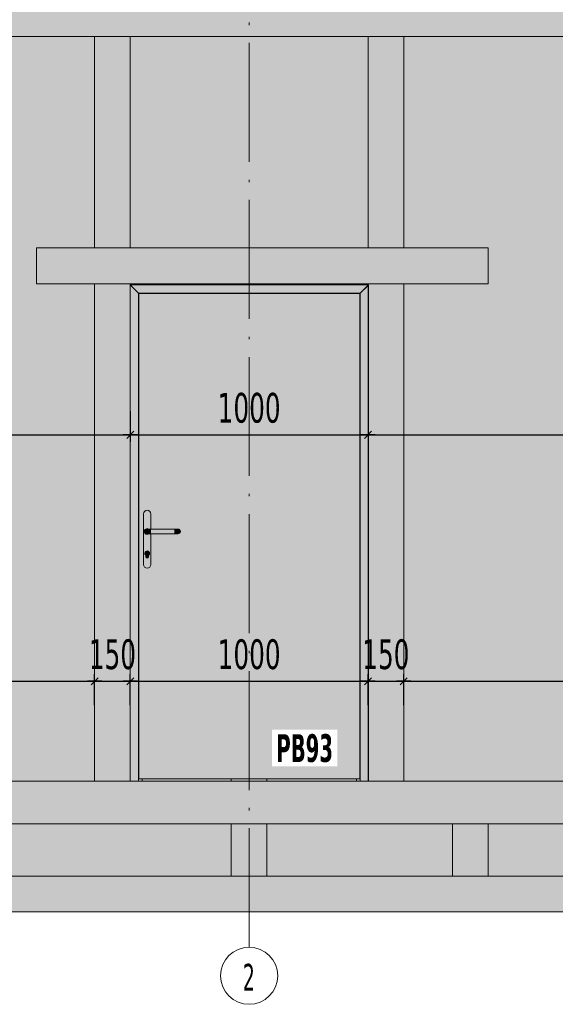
# Model space of a CAD drawing. Header units: millimetres. Extents: x 1567 to 2756, y -116 to 725.
# Tile 299 of 418: x 2344 to 2389, y 211 to 294. Entities that reach past the tile are written whole.
import ezdxf

# ---------------------------------------------------------------- set-up
doc = ezdxf.new("R2010")
doc.units = ezdxf.units.MM
doc.linetypes.add('CADWORK_5', pattern=[13.2, 10, -1.5, 0.2, -1.5])
doc.layers.add('Ech.1_50', color=7, linetype='Continuous')
doc.layers.add('Ech.1_75', color=7, linetype='Continuous')
doc.styles.add('tahoma-', font='txt', dxfattribs={"height": 1})
doc.styles.add('tahoma-b', font='txt', dxfattribs={"height": 1})
doc.styles.add('tahoma-z-r', font='txt', dxfattribs={"width": 0.704918})
doc.dimstyles.new('ISO-25', dxfattribs={"dimtxt": 2.5, "dimasz": 2.5, "dimexe": 1.25, "dimexo": 0.625, "dimtad": 1, "dimtxsty": 'Standard', "dimcen": 2.5, "dimadec": 0, "dimazin": 0, "dimtfac": 1, "dimtmove": 0, "dimatfit": 3, "dimfxl": 1, "dimarcsym": 0})

# ---------------------------------------------------------------- blocks, each defined once
blk = doc.blocks.new('cw-dimension-symbol2')
at = {"color": 0, "linetype": 'Continuous', "lineweight": -2}
for p, q in [((-1, 0), (1, 0)), ((-0.5, -0.5), (0.5, 0.5))]:
    blk.add_line(p, q, dxfattribs=at)
blk = doc.blocks.new('*D277')
at = {"layer": 'Defpoints', "color": 0}
for p in [(2353.008, 261.015), (2353.008, 259.015), (2294.508, 257.015)]:
    blk.add_point(p, dxfattribs=at)
at = {"layer": 'Ech.1_50', "color": 0, "linetype": 'Continuous', "lineweight": -2}
for p, q in [((2353.008, 261.015), (2353.008, 258.415)), ((2294.508, 257.015), (2294.508, 259.615)), ((2295.108, 259.015), (2352.408, 259.015))]:
    blk.add_line(p, q, dxfattribs=at)
at = {"layer": 'Ech.1_50', "color": 0, "lineweight": -2, "xscale": 0.6000000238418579, "yscale": 0.6000000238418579, "zscale": 0.6000000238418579, "rotation": 180}
blk.add_blockref('cw-dimension-symbol2', (2294.508, 259.015), dxfattribs=at)
at = {"layer": 'Ech.1_50', "color": 0, "lineweight": -2, "xscale": 0.6000000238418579, "yscale": 0.6000000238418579, "zscale": 0.6000000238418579}
blk.add_blockref('cw-dimension-symbol2', (2353.008, 259.015), dxfattribs=at)
at = {"layer": 'Ech.1_50', "color": 7, "linetype": 'Continuous', "lineweight": 5, "insert": (2323.758, 261.265), "char_height": 2.5, "attachment_point": 5, "style": 'tahoma-z-r'}
blk.add_mtext('2925', dxfattribs=at)
blk = doc.blocks.new('*D278')
at = {"layer": 'Defpoints', "color": 0}
for p in [(2353.008, 261.015), (2373.008, 261.015), (2373.008, 259.015)]:
    blk.add_point(p, dxfattribs=at)
at = {"layer": 'Ech.1_50', "color": 0, "linetype": 'Continuous', "lineweight": -2}
for p, q in [((2353.008, 261.015), (2353.008, 258.415)), ((2373.008, 261.015), (2373.008, 258.415)), ((2353.608, 259.015), (2372.408, 259.015))]:
    blk.add_line(p, q, dxfattribs=at)
at = {"layer": 'Ech.1_50', "color": 0, "lineweight": -2, "xscale": 0.6000000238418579, "yscale": 0.6000000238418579, "zscale": 0.6000000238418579, "rotation": 180}
blk.add_blockref('cw-dimension-symbol2', (2353.008, 259.015), dxfattribs=at)
at = {"layer": 'Ech.1_50', "color": 0, "lineweight": -2, "xscale": 0.6000000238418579, "yscale": 0.6000000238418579, "zscale": 0.6000000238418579}
blk.add_blockref('cw-dimension-symbol2', (2373.008, 259.015), dxfattribs=at)
at = {"layer": 'Ech.1_50', "color": 7, "linetype": 'Continuous', "lineweight": 5, "insert": (2363.008, 261.265), "char_height": 2.5, "attachment_point": 5, "style": 'tahoma-z-r'}
blk.add_mtext('1000', dxfattribs=at)
blk = doc.blocks.new('*D279')
at = {"layer": 'Defpoints', "color": 0}
for p in [(2373.008, 261.015), (2433.064, 259.015), (2433.064, 257.015)]:
    blk.add_point(p, dxfattribs=at)
at = {"layer": 'Ech.1_50', "color": 0, "linetype": 'Continuous', "lineweight": -2}
for p, q in [((2373.008, 261.015), (2373.008, 258.415)), ((2373.608, 259.015), (2432.464, 259.015)), ((2433.064, 257.015), (2433.064, 259.615))]:
    blk.add_line(p, q, dxfattribs=at)
at = {"layer": 'Ech.1_50', "color": 0, "lineweight": -2, "xscale": 0.6000000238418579, "yscale": 0.6000000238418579, "zscale": 0.6000000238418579, "rotation": 180}
blk.add_blockref('cw-dimension-symbol2', (2373.008, 259.015), dxfattribs=at)
at = {"layer": 'Ech.1_50', "color": 0, "lineweight": -2, "xscale": 0.6000000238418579, "yscale": 0.6000000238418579, "zscale": 0.6000000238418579}
blk.add_blockref('cw-dimension-symbol2', (2433.064, 259.015), dxfattribs=at)
at = {"layer": 'Ech.1_50', "color": 7, "linetype": 'Continuous', "lineweight": 5, "insert": (2403.036, 261.265), "char_height": 2.5, "attachment_point": 5, "style": 'tahoma-z-r'}
blk.add_mtext('3000', dxfattribs=at)
blk = doc.blocks.new('*D289')
at = {"layer": 'Defpoints', "color": 0}
for p in [(2431.508, 238.303), (2376.008, 236.303), (2431.508, 236.303)]:
    blk.add_point(p, dxfattribs=at)
at = {"layer": 'Ech.1_50', "color": 0, "linetype": 'Continuous', "lineweight": -2}
for p, q in [((2376.008, 236.303), (2376.008, 238.903)), ((2431.508, 236.303), (2431.508, 238.903)), ((2376.608, 238.303), (2430.908, 238.303))]:
    blk.add_line(p, q, dxfattribs=at)
at = {"layer": 'Ech.1_50', "color": 0, "lineweight": -2, "xscale": 0.6000000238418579, "yscale": 0.6000000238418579, "zscale": 0.6000000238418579, "rotation": 180}
blk.add_blockref('cw-dimension-symbol2', (2376.008, 238.303), dxfattribs=at)
at = {"layer": 'Ech.1_50', "color": 0, "lineweight": -2, "xscale": 0.6000000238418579, "yscale": 0.6000000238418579, "zscale": 0.6000000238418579}
blk.add_blockref('cw-dimension-symbol2', (2431.508, 238.303), dxfattribs=at)
at = {"layer": 'Ech.1_50', "color": 7, "linetype": 'Continuous', "lineweight": 5, "insert": (2403.758, 240.553), "char_height": 2.5, "attachment_point": 5, "style": 'tahoma-z-r'}
blk.add_mtext('2775', dxfattribs=at)
blk = doc.blocks.new('*D291')
at = {"layer": 'Defpoints', "color": 0}
for p in [(2350.008, 238.303), (2294.508, 236.303), (2350.008, 236.303)]:
    blk.add_point(p, dxfattribs=at)
at = {"layer": 'Ech.1_50', "color": 0, "linetype": 'Continuous', "lineweight": -2}
for p, q in [((2294.508, 236.303), (2294.508, 238.903)), ((2350.008, 236.303), (2350.008, 238.903)), ((2295.108, 238.303), (2349.408, 238.303))]:
    blk.add_line(p, q, dxfattribs=at)
at = {"layer": 'Ech.1_50', "color": 0, "lineweight": -2, "xscale": 0.6000000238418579, "yscale": 0.6000000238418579, "zscale": 0.6000000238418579, "rotation": 180}
blk.add_blockref('cw-dimension-symbol2', (2294.508, 238.303), dxfattribs=at)
at = {"layer": 'Ech.1_50', "color": 0, "lineweight": -2, "xscale": 0.6000000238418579, "yscale": 0.6000000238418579, "zscale": 0.6000000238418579}
blk.add_blockref('cw-dimension-symbol2', (2350.008, 238.303), dxfattribs=at)
at = {"layer": 'Ech.1_50', "color": 7, "linetype": 'Continuous', "lineweight": 5, "insert": (2322.258, 240.553), "char_height": 2.5, "attachment_point": 5, "style": 'tahoma-z-r'}
blk.add_mtext('2775', dxfattribs=at)
blk = doc.blocks.new('*D292')
at = {"layer": 'Defpoints', "color": 0}
for p in [(2353.008, 238.303), (2350.008, 236.303), (2353.008, 236.303)]:
    blk.add_point(p, dxfattribs=at)
at = {"layer": 'Ech.1_50', "color": 0, "linetype": 'Continuous', "lineweight": -2}
for p, q in [((2350.008, 236.303), (2350.008, 238.903)), ((2353.008, 236.303), (2353.008, 238.903)), ((2350.608, 238.303), (2352.408, 238.303))]:
    blk.add_line(p, q, dxfattribs=at)
at = {"layer": 'Ech.1_50', "color": 0, "lineweight": -2, "xscale": 0.6000000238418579, "yscale": 0.6000000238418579, "zscale": 0.6000000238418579, "rotation": 180}
blk.add_blockref('cw-dimension-symbol2', (2350.008, 238.303), dxfattribs=at)
at = {"layer": 'Ech.1_50', "color": 0, "lineweight": -2, "xscale": 0.6000000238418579, "yscale": 0.6000000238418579, "zscale": 0.6000000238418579}
blk.add_blockref('cw-dimension-symbol2', (2353.008, 238.303), dxfattribs=at)
at = {"layer": 'Ech.1_50', "color": 7, "linetype": 'Continuous', "lineweight": 5, "insert": (2351.508, 240.553), "char_height": 2.5, "attachment_point": 5, "style": 'tahoma-z-r'}
blk.add_mtext('150', dxfattribs=at)
blk = doc.blocks.new('*D293')
at = {"layer": 'Defpoints', "color": 0}
for p in [(2373.008, 238.303), (2353.008, 236.303), (2373.008, 236.303)]:
    blk.add_point(p, dxfattribs=at)
at = {"layer": 'Ech.1_50', "color": 0, "linetype": 'Continuous', "lineweight": -2}
for p, q in [((2353.008, 236.303), (2353.008, 238.903)), ((2373.008, 236.303), (2373.008, 238.903)), ((2353.608, 238.303), (2372.408, 238.303))]:
    blk.add_line(p, q, dxfattribs=at)
at = {"layer": 'Ech.1_50', "color": 0, "lineweight": -2, "xscale": 0.6000000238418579, "yscale": 0.6000000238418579, "zscale": 0.6000000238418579, "rotation": 180}
blk.add_blockref('cw-dimension-symbol2', (2353.008, 238.303), dxfattribs=at)
at = {"layer": 'Ech.1_50', "color": 0, "lineweight": -2, "xscale": 0.6000000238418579, "yscale": 0.6000000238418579, "zscale": 0.6000000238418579}
blk.add_blockref('cw-dimension-symbol2', (2373.008, 238.303), dxfattribs=at)
at = {"layer": 'Ech.1_50', "color": 7, "linetype": 'Continuous', "lineweight": 5, "insert": (2363.008, 240.553), "char_height": 2.5, "attachment_point": 5, "style": 'tahoma-z-r'}
blk.add_mtext('1000', dxfattribs=at)
blk = doc.blocks.new('*D294')
at = {"layer": 'Defpoints', "color": 0}
for p in [(2376.008, 238.303), (2373.008, 236.303), (2376.008, 236.303)]:
    blk.add_point(p, dxfattribs=at)
at = {"layer": 'Ech.1_50', "color": 0, "linetype": 'Continuous', "lineweight": -2}
for p, q in [((2373.008, 236.303), (2373.008, 238.903)), ((2376.008, 236.303), (2376.008, 238.903)), ((2373.608, 238.303), (2375.408, 238.303))]:
    blk.add_line(p, q, dxfattribs=at)
at = {"layer": 'Ech.1_50', "color": 0, "lineweight": -2, "xscale": 0.6000000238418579, "yscale": 0.6000000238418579, "zscale": 0.6000000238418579, "rotation": 180}
blk.add_blockref('cw-dimension-symbol2', (2373.008, 238.303), dxfattribs=at)
at = {"layer": 'Ech.1_50', "color": 0, "lineweight": -2, "xscale": 0.6000000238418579, "yscale": 0.6000000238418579, "zscale": 0.6000000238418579}
blk.add_blockref('cw-dimension-symbol2', (2376.008, 238.303), dxfattribs=at)
at = {"layer": 'Ech.1_50', "color": 7, "linetype": 'Continuous', "lineweight": 5, "insert": (2374.508, 240.553), "char_height": 2.5, "attachment_point": 5, "style": 'tahoma-z-r'}
blk.add_mtext('150', dxfattribs=at)

msp = doc.modelspace()

# ---------------------------------------------------------------- hatches: boundary and pattern name
at = {"layer": 'Ech.1_50', "linetype": 'Continuous', "lineweight": 5, "true_color": 0xf3f3f3, "transparency": 33554687}
for points in [[(2294.508, 292.502), (2427.888, 292.502), (2427.888, 295.502), (2296.508, 295.502), (2296.508, 295.302), (2294.508, 295.302), (2294.508, 292.502)], [(2353.008, 292.502), (2350.008, 292.502), (2350.008, 274.716), (2353.008, 274.716), (2353.008, 292.502)], [(2376.008, 292.502), (2373.008, 292.502), (2373.008, 274.716), (2376.008, 274.716), (2376.008, 292.502)], [(2345.108, 271.716), (2383.108, 271.716), (2383.108, 274.716), (2345.108, 274.716), (2345.108, 271.716)], [(2350.008, 229.916), (2353.008, 229.916), (2353.008, 271.716), (2350.008, 271.716), (2350.008, 229.916)], [(2361.508, 271.616), (2364.508, 271.616), (2364.508, 271.716), (2361.508, 271.716), (2361.508, 271.616)], [(2376.008, 271.716), (2373.008, 271.716), (2373.008, 229.916), (2376.008, 229.916), (2376.008, 271.716)], [(2361.508, 229.916), (2364.508, 229.916), (2364.508, 230.096), (2361.508, 230.096), (2361.508, 229.916)], [(2434.508, 229.916), (2294.508, 229.916), (2294.508, 226.316), (2434.508, 226.316), (2434.508, 229.916)], [(2361.508, 221.916), (2364.508, 221.916), (2364.508, 226.316), (2361.508, 226.316), (2361.508, 221.916)], [(2380.108, 221.916), (2383.108, 221.916), (2383.108, 226.316), (2380.108, 226.316), (2380.108, 221.916)], [(2298.008, 218.916), (2428.008, 218.916), (2428.008, 221.916), (2298.008, 221.916), (2298.008, 218.916)]]:
    msp.add_hatch(color=7, dxfattribs=at).paths.add_polyline_path(points)
at = {"layer": 'Ech.1_50', "linetype": 'Continuous', "lineweight": 5, "true_color": 0xfdfdfd, "transparency": 33554687}
for points in [[(2350.008, 271.716), (2345.108, 271.716), (2345.108, 274.716), (2350.008, 274.716), (2350.008, 292.502), (2294.508, 292.502), (2294.508, 229.916), (2350.008, 229.916), (2350.008, 271.716)], [(2353.008, 274.716), (2373.008, 274.716), (2373.008, 292.502), (2353.008, 292.502), (2353.008, 274.716)], [(2376.008, 229.916), (2430.968, 229.916), (2430.968, 289.916), (2427.888, 289.916), (2427.888, 292.502), (2376.008, 292.502), (2376.008, 274.716), (2383.108, 274.716), (2383.108, 271.716), (2376.008, 271.716), (2376.008, 229.916)], [(2361.508, 271.716), (2353.008, 271.716), (2353.008, 271.616), (2361.508, 271.616), (2361.508, 271.716)], [(2364.508, 271.616), (2373.008, 271.616), (2373.008, 271.716), (2364.508, 271.716), (2364.508, 271.616)], [(2361.508, 230.096), (2354.008, 230.096), (2354.008, 229.916), (2361.508, 229.916), (2361.508, 230.096)], [(2364.508, 229.916), (2372.048, 229.916), (2372.048, 230.096), (2364.508, 230.096), (2364.508, 229.916)], [(2294.508, 221.916), (2361.508, 221.916), (2361.508, 226.316), (2294.508, 226.316), (2294.508, 221.916)], [(2380.108, 226.316), (2364.508, 226.316), (2364.508, 221.916), (2380.108, 221.916), (2380.108, 226.316)], [(2383.108, 221.916), (2431.508, 221.916), (2431.508, 226.316), (2383.108, 226.316), (2383.108, 221.916)]]:
    msp.add_hatch(color=7, dxfattribs=at).paths.add_polyline_path(points)
at = {"layer": 'Ech.1_50', "linetype": 'Continuous', "lineweight": 5, "true_color": 0xe0d5d1, "transparency": 33554687}
for points in [[(2373.048, 271.616), (2353.008, 271.616), (2353.708, 270.916), (2372.348, 270.916), (2373.048, 271.616)], [(2353.008, 229.916), (2353.708, 229.916), (2353.708, 270.916), (2353.008, 271.616), (2353.008, 229.916)], [(2372.348, 229.916), (2373.008, 229.916), (2373.008, 271.576), (2372.348, 270.916), (2372.348, 229.916)], [(2372.348, 270.916), (2353.708, 270.916), (2353.728, 270.896), (2372.328, 270.896), (2372.348, 270.916)], [(2354.008, 230.096), (2353.728, 230.096), (2353.728, 270.896), (2353.708, 270.916), (2353.708, 229.916), (2354.008, 229.916), (2354.008, 230.096)], [(2372.328, 230.096), (2372.048, 230.096), (2372.048, 229.916), (2372.348, 229.916), (2372.348, 270.916), (2372.328, 270.896), (2372.328, 230.096)]]:
    msp.add_hatch(color=254, dxfattribs=at).paths.add_polyline_path(points)
at = {"layer": 'Ech.1_50', "linetype": 'Continuous', "lineweight": 5, "true_color": 0xe3e3e3, "transparency": 33554687}
h = msp.add_hatch(color=254, dxfattribs=at)
h.paths.add_polyline_path([(2353.728, 230.096), (2372.328, 230.096), (2372.328, 270.896), (2353.728, 270.896), (2353.728, 251.856), (2353.728, 230.096)])
h.paths.add_polyline_path([(2354.128, 251.856), (2354.128, 252.37, -1), (2354.728, 252.37), (2354.728, 251.096), (2357.021, 251.096, -1), (2357.021, 250.696), (2354.728, 250.696), (2354.728, 248.11, -1), (2354.128, 248.11), (2354.128, 251.856)])
at = {"layer": 'Ech.1_50', "linetype": 'Continuous', "lineweight": 5, "true_color": 0xcecece, "transparency": 33554687}
h = msp.add_hatch(color=254, dxfattribs=at)
h.paths.add_polyline_path([(2354.728, 250.696), (2354.569, 250.696, -0.597793), (2354.188, 250.88, -0.597793), (2354.552, 251.096), (2354.728, 251.096), (2354.728, 252.37, 1), (2354.128, 252.37), (2354.128, 248.11, 1), (2354.728, 248.11), (2354.728, 249.037), (2354.728, 250.696)])
h.paths.add_polyline_path([(2354.628, 249.041, -0.25629), (2354.528, 248.877), (2354.528, 248.75, -1), (2354.328, 248.75), (2354.328, 248.877, -0.767327), (2354.428, 249.25, -0.427053), (2354.628, 249.041)])
for points in [[(2354.421, 251.096), (2354.552, 251.096, 0.597793), (2354.188, 250.88, 0.597793), (2354.569, 250.696), (2354.421, 250.696, -1), (2354.421, 251.096), (2354.421, 251.096)], [(2354.421, 250.696), (2354.721, 250.696), (2354.721, 251.096), (2354.421, 251.096), (2354.421, 251.096, 1), (2354.421, 250.696)], [(2356.767, 251.096), (2354.721, 251.096), (2354.721, 250.696), (2356.767, 250.696), (2356.767, 251.096)], [(2357.021, 251.096), (2356.767, 251.096), (2356.767, 250.696), (2357.021, 250.696, 1), (2357.021, 251.096)]]:
    msp.add_hatch(color=254, dxfattribs=at).paths.add_polyline_path(points)
at = {"layer": 'Ech.1_50', "linetype": 'Continuous', "lineweight": 5, "true_color": 0xe3e3e3, "transparency": 33554687}
msp.add_hatch(color=254, dxfattribs=at).paths.add_polyline_path([(2354.328, 248.877), (2354.328, 248.75, 1), (2354.528, 248.75), (2354.528, 248.877, 0.767327), (2354.428, 249.25, 0.767327), (2354.328, 248.877)])

# ---------------------------------------------------------------- linework, layer by layer
at = {"layer": 'Ech.1_50', "color": 9, "linetype": 'Continuous', "lineweight": 5}
msp.add_line((2373.048, 271.616), (2373.048, 229.916), dxfattribs=at)
at = {"layer": 'Ech.1_50', "color": 32, "linetype": 'Continuous', "lineweight": 5}
msp.add_line((2353.717, 230.096), (2353.728, 230.096), dxfattribs=at)
at = {"layer": 'Ech.1_50', "color": 7, "linetype": 'Continuous', "lineweight": 5}
for points in [[(2294.508, 292.502), (2427.888, 292.502), (2427.888, 295.502), (2296.508, 295.502), (2296.508, 295.302), (2294.508, 295.302), (2294.508, 292.502)], [(2350.008, 271.716), (2345.108, 271.716), (2345.108, 274.716), (2350.008, 274.716), (2350.008, 292.502), (2294.508, 292.502), (2294.508, 229.916), (2350.008, 229.916), (2350.008, 271.716)], [(2353.008, 292.502), (2350.008, 292.502), (2350.008, 274.716), (2353.008, 274.716), (2353.008, 292.502)], [(2353.008, 274.716), (2373.008, 274.716), (2373.008, 292.502), (2353.008, 292.502), (2353.008, 274.716)], [(2376.008, 292.502), (2373.008, 292.502), (2373.008, 274.716), (2376.008, 274.716), (2376.008, 292.502)], [(2376.008, 229.916), (2430.968, 229.916), (2430.968, 289.916), (2427.888, 289.916), (2427.888, 292.502), (2376.008, 292.502), (2376.008, 274.716), (2383.108, 274.716), (2383.108, 271.716), (2376.008, 271.716), (2376.008, 229.916)], [(2345.108, 271.716), (2383.108, 271.716), (2383.108, 274.716), (2345.108, 274.716), (2345.108, 271.716)], [(2350.008, 229.916), (2353.008, 229.916), (2353.008, 271.716), (2350.008, 271.716), (2350.008, 229.916)], [(2361.508, 271.716), (2353.008, 271.716), (2353.008, 271.616), (2361.508, 271.616), (2361.508, 271.716)], [(2373.048, 271.616), (2353.008, 271.616), (2353.708, 270.916), (2372.348, 270.916), (2373.048, 271.616)], [(2353.008, 229.916), (2353.708, 229.916), (2353.708, 270.916), (2353.008, 271.616), (2353.008, 229.916)], [(2361.508, 271.616), (2364.508, 271.616), (2364.508, 271.716), (2361.508, 271.716), (2361.508, 271.616)], [(2364.508, 271.616), (2373.008, 271.616), (2373.008, 271.716), (2364.508, 271.716), (2364.508, 271.616)], [(2372.348, 229.916), (2373.008, 229.916), (2373.008, 271.576), (2372.348, 270.916), (2372.348, 229.916)], [(2376.008, 271.716), (2373.008, 271.716), (2373.008, 229.916), (2376.008, 229.916), (2376.008, 271.716)], [(2372.348, 270.916), (2353.708, 270.916), (2353.728, 270.896), (2372.328, 270.896), (2372.348, 270.916)], [(2354.008, 230.096), (2353.728, 230.096), (2353.728, 270.896), (2353.708, 270.916), (2353.708, 229.916), (2354.008, 229.916), (2354.008, 230.096)], [(2353.728, 230.096), (2372.328, 230.096), (2372.328, 270.896), (2353.728, 270.896), (2353.728, 251.856), (2353.728, 230.096)], [(2372.328, 230.096), (2372.048, 230.096), (2372.048, 229.916), (2372.348, 229.916), (2372.348, 270.916), (2372.328, 270.896), (2372.328, 230.096)], [(2356.767, 251.096), (2354.721, 251.096), (2354.721, 250.696), (2356.767, 250.696), (2356.767, 251.096)], [(2361.508, 230.096), (2354.008, 230.096), (2354.008, 229.916), (2361.508, 229.916), (2361.508, 230.096)], [(2361.508, 229.916), (2364.508, 229.916), (2364.508, 230.096), (2361.508, 230.096), (2361.508, 229.916)], [(2364.508, 229.916), (2372.048, 229.916), (2372.048, 230.096), (2364.508, 230.096), (2364.508, 229.916)], [(2434.508, 229.916), (2294.508, 229.916), (2294.508, 226.316), (2434.508, 226.316), (2434.508, 229.916)], [(2294.508, 221.916), (2361.508, 221.916), (2361.508, 226.316), (2294.508, 226.316), (2294.508, 221.916)], [(2361.508, 221.916), (2364.508, 221.916), (2364.508, 226.316), (2361.508, 226.316), (2361.508, 221.916)], [(2380.108, 226.316), (2364.508, 226.316), (2364.508, 221.916), (2380.108, 221.916), (2380.108, 226.316)], [(2380.108, 221.916), (2383.108, 221.916), (2383.108, 226.316), (2380.108, 226.316), (2380.108, 221.916)], [(2383.108, 221.916), (2431.508, 221.916), (2431.508, 226.316), (2383.108, 226.316), (2383.108, 221.916)], [(2298.008, 218.916), (2428.008, 218.916), (2428.008, 221.916), (2298.008, 221.916), (2298.008, 218.916)]]:
    msp.add_lwpolyline(points, close=True, dxfattribs=at)
for points in [[(2354.128, 251.856), (2354.128, 252.37, -1), (2354.728, 252.37), (2354.728, 251.096), (2357.021, 251.096, -1), (2357.021, 250.696), (2354.728, 250.696), (2354.728, 248.11, -1), (2354.128, 248.11), (2354.128, 251.856)], [(2354.421, 250.696), (2354.721, 250.696), (2354.721, 251.096), (2354.421, 251.096), (2354.421, 251.096, 1), (2354.421, 250.696)], [(2357.021, 251.096), (2356.767, 251.096), (2356.767, 250.696), (2357.021, 250.696), (2357.021, 250.696, 1), (2357.021, 251.096)]]:
    msp.add_lwpolyline(points, format="xyb", close=True, dxfattribs=at)
at = {"layer": 'Ech.1_50', "color": 7, "linetype": 'Continuous', "lineweight": 5, "flags": 128}
for points in [[(2354.728, 250.696), (2354.569, 250.696, -0.597793), (2354.188, 250.88, -0.597793), (2354.552, 251.096), (2354.728, 251.096), (2354.728, 252.37, 1), (2354.128, 252.37), (2354.128, 248.11, 1), (2354.728, 248.11), (2354.728, 249.037), (2354.728, 250.696)], [(2354.421, 251.096), (2354.552, 251.096, 0.597793), (2354.188, 250.88, 0.597793), (2354.569, 250.696), (2354.421, 250.696, -1), (2354.421, 251.096), (2354.421, 251.096)], [(2354.328, 248.877), (2354.328, 248.75, 1), (2354.528, 248.75), (2354.528, 248.877, 0.767327), (2354.428, 249.25, 0.767327), (2354.328, 248.877)], [(2354.628, 249.041, -0.25629), (2354.528, 248.877), (2354.528, 248.75, -1), (2354.328, 248.75), (2354.328, 248.877, -0.767327), (2354.428, 249.25, -0.427053), (2354.628, 249.041)]]:
    msp.add_lwpolyline(points, format="xyb", close=True, dxfattribs=at)

# ---------------------------------------------------------------- dimensions: what is measured, and where the dimension line sits
at = {"layer": 'Ech.1_50', "color": 7, "linetype": 'Continuous', "lineweight": 5}
for base, p1, p2, angle, text, picture, middle, dimtype in [((2353.008, 259.015), (2294.508, 257.015), (2353.008, 261.015), 180, '2925', '*D277', (2323.758, 261.265), 160), ((2373.008, 259.015), (2353.008, 261.015), (2373.008, 261.015), 0, '1000', '*D278', (2363.008, 261.265), 161), ((2433.064, 259.015), (2373.008, 261.015), (2433.064, 257.015), 180, '3000', '*D279', (2403.036, 261.265), 160), ((2350.008, 238.303), (2294.508, 236.303), (2350.008, 236.303), 0, '2775', '*D291', (2322.258, 240.553), 161), ((2353.008, 238.303), (2350.008, 236.303), (2353.008, 236.303), 0, '150', '*D292', (2351.508, 240.553), 161), ((2373.008, 238.303), (2353.008, 236.303), (2373.008, 236.303), 0, '1000', '*D293', (2363.008, 240.553), 161), ((2376.008, 238.303), (2373.008, 236.303), (2376.008, 236.303), 0, '150', '*D294', (2374.508, 240.553), 161), ((2431.508, 238.303), (2376.008, 236.303), (2431.508, 236.303), 0, '2775', '*D289', (2403.758, 240.553), 161)]:
    dim = msp.add_linear_dim(base=base, p1=p1, p2=p2, angle=angle, text=text, dimstyle='ISO-25', override={"dimtxt": 2.5, "dimasz": 0.6, "dimexe": 0.6, "dimexo": 0, "dimgap": 0, "dimdec": 0, "dimlfac": 1, "dimtxsty": 'tahoma-z-r', "dimblk": 'cw-dimension-symbol2', "dimclrt": 7, "dimtmove": 2}, dxfattribs=at)
    dim.commit()
    dim.dimension.update_dxf_attribs({"geometry": picture, "text_midpoint": middle, "dimtype": dimtype})

# ---------------------------------------------------------------- wipeouts: each hides what was drawn before it
at = {"linetype": 'Continuous'}
msp.add_wipeout([(2363.008, 211.153), (2363.023, 211.153), (2363.038, 211.153), (2363.053, 211.153), (2363.068, 211.154), (2363.083, 211.154), (2363.098, 211.155), (2363.114, 211.155), (2363.129, 211.156), (2363.144, 211.157), (2363.159, 211.158), (2363.174, 211.159), (2363.189, 211.16), (2363.204, 211.161), (2363.219, 211.162), (2363.234, 211.164), (2363.249, 211.165), (2363.264, 211.167), (2363.279, 211.168), (2363.294, 211.17), (2363.309, 211.172), (2363.324, 211.174), (2363.339, 211.176), (2363.354, 211.178), (2363.369, 211.18), (2363.383, 211.182), (2363.398, 211.185), (2363.413, 211.187), (2363.428, 211.19), (2363.443, 211.193), (2363.458, 211.195), (2363.473, 211.198), (2363.487, 211.201), (2363.502, 211.204), (2363.517, 211.207), (2363.532, 211.211), (2363.546, 211.214), (2363.561, 211.217), (2363.576, 211.221), (2363.59, 211.225), (2363.605, 211.228), (2363.619, 211.232), (2363.634, 211.236), (2363.649, 211.24), (2363.663, 211.244), (2363.678, 211.248), (2363.692, 211.252), (2363.706, 211.257), (2363.721, 211.261), (2363.735, 211.266), (2363.75, 211.27), (2363.764, 211.275), (2363.778, 211.28), (2363.793, 211.285), (2363.807, 211.29), (2363.821, 211.295), (2363.835, 211.3), (2363.849, 211.305), (2363.863, 211.311), (2363.877, 211.316), (2363.891, 211.321), (2363.905, 211.327), (2363.919, 211.333), (2363.933, 211.339), (2363.947, 211.344), (2363.961, 211.35), (2363.975, 211.356), (2363.989, 211.362), (2364.002, 211.369), (2364.016, 211.375), (2364.03, 211.381), (2364.043, 211.388), (2364.057, 211.394), (2364.071, 211.401), (2364.084, 211.408), (2364.098, 211.415), (2364.111, 211.421), (2364.124, 211.428), (2364.138, 211.435), (2364.151, 211.443), (2364.164, 211.45), (2364.177, 211.457), (2364.191, 211.464), (2364.204, 211.472), (2364.217, 211.48), (2364.23, 211.487), (2364.243, 211.495), (2364.256, 211.503), (2364.268, 211.511), (2364.281, 211.519), (2364.294, 211.527), (2364.307, 211.535), (2364.319, 211.543), (2364.332, 211.551), (2364.344, 211.56), (2364.357, 211.568), (2364.369, 211.576), (2364.382, 211.585), (2364.394, 211.594), (2364.406, 211.602), (2364.419, 211.611), (2364.431, 211.62), (2364.443, 211.629), (2364.455, 211.638), (2364.467, 211.647), (2364.479, 211.657), (2364.491, 211.666), (2364.503, 211.675), (2364.514, 211.685), (2364.526, 211.694), (2364.538, 211.704), (2364.549, 211.713), (2364.561, 211.723), (2364.572, 211.733), (2364.584, 211.743), (2364.595, 211.753), (2364.606, 211.763), (2364.618, 211.773), (2364.629, 211.783), (2364.64, 211.793), (2364.651, 211.803), (2364.662, 211.814), (2364.673, 211.824), (2364.684, 211.835), (2364.694, 211.845), (2364.705, 211.856), (2364.716, 211.867), (2364.726, 211.877), (2364.737, 211.888), (2364.747, 211.899), (2364.758, 211.91), (2364.768, 211.921), (2364.778, 211.932), (2364.788, 211.943), (2364.798, 211.955), (2364.808, 211.966), (2364.818, 211.977), (2364.828, 211.989), (2364.838, 212), (2364.848, 212.012), (2364.857, 212.023), (2364.867, 212.035), (2364.876, 212.046), (2364.886, 212.058), (2364.895, 212.07), (2364.904, 212.082), (2364.914, 212.094), (2364.923, 212.106), (2364.932, 212.118), (2364.941, 212.13), (2364.95, 212.142), (2364.958, 212.154), (2364.967, 212.167), (2364.976, 212.179), (2364.984, 212.191), (2364.993, 212.204), (2365.001, 212.216), (2365.01, 212.229), (2365.018, 212.242), (2365.026, 212.254), (2365.034, 212.267), (2365.042, 212.28), (2365.05, 212.293), (2365.058, 212.305), (2365.066, 212.318), (2365.074, 212.331), (2365.081, 212.344), (2365.089, 212.357), (2365.096, 212.37), (2365.104, 212.384), (2365.111, 212.397), (2365.118, 212.41), (2365.125, 212.423), (2365.133, 212.437), (2365.14, 212.45), (2365.146, 212.463), (2365.153, 212.477), (2365.16, 212.49), (2365.167, 212.504), (2365.173, 212.517), (2365.18, 212.531), (2365.186, 212.545), (2365.192, 212.558), (2365.198, 212.572), (2365.205, 212.586), (2365.211, 212.6), (2365.217, 212.614), (2365.222, 212.628), (2365.228, 212.641), (2365.234, 212.655), (2365.239, 212.669), (2365.245, 212.683), (2365.25, 212.698), (2365.256, 212.712), (2365.261, 212.726), (2365.266, 212.74), (2365.271, 212.754), (2365.276, 212.768), (2365.281, 212.783), (2365.286, 212.797), (2365.291, 212.811), (2365.295, 212.826), (2365.3, 212.84), (2365.304, 212.854), (2365.308, 212.869), (2365.313, 212.883), (2365.317, 212.898), (2365.321, 212.912), (2365.325, 212.927), (2365.329, 212.941), (2365.333, 212.956), (2365.336, 212.971), (2365.34, 212.985), (2365.343, 213), (2365.347, 213.015), (2365.35, 213.029), (2365.353, 213.044), (2365.357, 213.059), (2365.36, 213.074), (2365.363, 213.088), (2365.365, 213.103), (2365.368, 213.118), (2365.371, 213.133), (2365.374, 213.148), (2365.376, 213.163), (2365.378, 213.177), (2365.381, 213.192), (2365.383, 213.207), (2365.385, 213.222), (2365.387, 213.237), (2365.389, 213.252), (2365.391, 213.267), (2365.393, 213.282), (2365.394, 213.297), (2365.396, 213.312), (2365.397, 213.327), (2365.399, 213.342), (2365.4, 213.357), (2365.401, 213.372), (2365.402, 213.387), (2365.403, 213.402), (2365.404, 213.417), (2365.405, 213.432), (2365.406, 213.447), (2365.406, 213.462), (2365.407, 213.478), (2365.407, 213.493), (2365.408, 213.508), (2365.408, 213.523), (2365.408, 213.538), (2365.408, 213.553), (2365.408, 213.568), (2365.408, 213.583), (2365.408, 213.598), (2365.407, 213.613), (2365.407, 213.628), (2365.406, 213.643), (2365.406, 213.658), (2365.405, 213.674), (2365.404, 213.689), (2365.403, 213.704), (2365.402, 213.719), (2365.401, 213.734), (2365.4, 213.749), (2365.399, 213.764), (2365.397, 213.779), (2365.396, 213.794), (2365.394, 213.809), (2365.393, 213.824), (2365.391, 213.839), (2365.389, 213.854), (2365.387, 213.869), (2365.385, 213.884), (2365.383, 213.899), (2365.381, 213.913), (2365.378, 213.928), (2365.376, 213.943), (2365.374, 213.958), (2365.371, 213.973), (2365.368, 213.988), (2365.365, 214.003), (2365.363, 214.017), (2365.36, 214.032), (2365.357, 214.047), (2365.353, 214.062), (2365.35, 214.076), (2365.347, 214.091), (2365.343, 214.106), (2365.34, 214.121), (2365.336, 214.135), (2365.333, 214.15), (2365.329, 214.164), (2365.325, 214.179), (2365.321, 214.193), (2365.317, 214.208), (2365.313, 214.223), (2365.308, 214.237), (2365.304, 214.251), (2365.3, 214.266), (2365.295, 214.28), (2365.291, 214.295), (2365.286, 214.309), (2365.281, 214.323), (2365.276, 214.337), (2365.271, 214.352), (2365.266, 214.366), (2365.261, 214.38), (2365.256, 214.394), (2365.25, 214.408), (2365.245, 214.422), (2365.239, 214.436), (2365.234, 214.45), (2365.228, 214.464), (2365.222, 214.478), (2365.217, 214.492), (2365.211, 214.506), (2365.205, 214.52), (2365.198, 214.534), (2365.192, 214.547), (2365.186, 214.561), (2365.18, 214.575), (2365.173, 214.588), (2365.167, 214.602), (2365.16, 214.616), (2365.153, 214.629), (2365.146, 214.643), (2365.14, 214.656), (2365.133, 214.669), (2365.125, 214.683), (2365.118, 214.696), (2365.111, 214.709), (2365.104, 214.722), (2365.096, 214.735), (2365.089, 214.749), (2365.081, 214.762), (2365.074, 214.775), (2365.066, 214.788), (2365.058, 214.8), (2365.05, 214.813), (2365.042, 214.826), (2365.034, 214.839), (2365.026, 214.852), (2365.018, 214.864), (2365.01, 214.877), (2365.001, 214.889), (2364.993, 214.902), (2364.984, 214.914), (2364.976, 214.927), (2364.967, 214.939), (2364.958, 214.951), (2364.95, 214.964), (2364.941, 214.976), (2364.932, 214.988), (2364.923, 215), (2364.914, 215.012), (2364.904, 215.024), (2364.895, 215.036), (2364.886, 215.048), (2364.876, 215.059), (2364.867, 215.071), (2364.857, 215.083), (2364.848, 215.094), (2364.838, 215.106), (2364.828, 215.117), (2364.818, 215.129), (2364.808, 215.14), (2364.798, 215.151), (2364.788, 215.163), (2364.778, 215.174), (2364.768, 215.185), (2364.758, 215.196), (2364.747, 215.207), (2364.737, 215.218), (2364.726, 215.229), (2364.716, 215.239), (2364.705, 215.25), (2364.694, 215.261), (2364.684, 215.271), (2364.673, 215.282), (2364.662, 215.292), (2364.651, 215.302), (2364.64, 215.313), (2364.629, 215.323), (2364.618, 215.333), (2364.606, 215.343), (2364.595, 215.353), (2364.584, 215.363), (2364.572, 215.373), (2364.561, 215.383), (2364.549, 215.393), (2364.538, 215.402), (2364.526, 215.412), (2364.514, 215.421), (2364.503, 215.431), (2364.491, 215.44), (2364.479, 215.449), (2364.467, 215.459), (2364.455, 215.468), (2364.443, 215.477), (2364.431, 215.486), (2364.419, 215.495), (2364.406, 215.503), (2364.394, 215.512), (2364.382, 215.521), (2364.369, 215.529), (2364.357, 215.538), (2364.344, 215.546), (2364.332, 215.555), (2364.319, 215.563), (2364.307, 215.571), (2364.294, 215.579), (2364.281, 215.587), (2364.268, 215.595), (2364.256, 215.603), (2364.243, 215.611), (2364.23, 215.619), (2364.217, 215.626), (2364.204, 215.634), (2364.191, 215.641), (2364.177, 215.649), (2364.164, 215.656), (2364.151, 215.663), (2364.138, 215.67), (2364.124, 215.677), (2364.111, 215.684), (2364.098, 215.691), (2364.084, 215.698), (2364.071, 215.705), (2364.057, 215.712), (2364.043, 215.718), (2364.03, 215.725), (2364.016, 215.731), (2364.002, 215.737), (2363.989, 215.743), (2363.975, 215.75), (2363.961, 215.756), (2363.947, 215.761), (2363.933, 215.767), (2363.919, 215.773), (2363.905, 215.779), (2363.891, 215.784), (2363.877, 215.79), (2363.863, 215.795), (2363.849, 215.801), (2363.835, 215.806), (2363.821, 215.811), (2363.807, 215.816), (2363.793, 215.821), (2363.778, 215.826), (2363.764, 215.831), (2363.75, 215.835), (2363.735, 215.84), (2363.721, 215.845), (2363.706, 215.849), (2363.692, 215.853), (2363.678, 215.858), (2363.663, 215.862), (2363.649, 215.866), (2363.634, 215.87), (2363.619, 215.874), (2363.605, 215.878), (2363.59, 215.881), (2363.576, 215.885), (2363.561, 215.888), (2363.546, 215.892), (2363.532, 215.895), (2363.517, 215.898), (2363.502, 215.902), (2363.487, 215.905), (2363.473, 215.908), (2363.458, 215.91), (2363.443, 215.913), (2363.428, 215.916), (2363.413, 215.918), (2363.398, 215.921), (2363.383, 215.923), (2363.369, 215.926), (2363.354, 215.928), (2363.339, 215.93), (2363.324, 215.932), (2363.309, 215.934), (2363.294, 215.936), (2363.279, 215.938), (2363.264, 215.939), (2363.249, 215.941), (2363.234, 215.942), (2363.219, 215.944), (2363.204, 215.945), (2363.189, 215.946), (2363.174, 215.947), (2363.159, 215.948), (2363.144, 215.949), (2363.129, 215.95), (2363.114, 215.951), (2363.098, 215.951), (2363.083, 215.952), (2363.068, 215.952), (2363.053, 215.953), (2363.038, 215.953), (2363.023, 215.953), (2363.008, 215.953), (2362.993, 215.953), (2362.978, 215.953), (2362.963, 215.953), (2362.948, 215.952), (2362.933, 215.952), (2362.918, 215.951), (2362.902, 215.951), (2362.887, 215.95), (2362.872, 215.949), (2362.857, 215.948), (2362.842, 215.947), (2362.827, 215.946), (2362.812, 215.945), (2362.797, 215.944), (2362.782, 215.942), (2362.767, 215.941), (2362.752, 215.939), (2362.737, 215.938), (2362.722, 215.936), (2362.707, 215.934), (2362.692, 215.932), (2362.677, 215.93), (2362.662, 215.928), (2362.647, 215.926), (2362.633, 215.923), (2362.618, 215.921), (2362.603, 215.918), (2362.588, 215.916), (2362.573, 215.913), (2362.558, 215.91), (2362.543, 215.908), (2362.529, 215.905), (2362.514, 215.902), (2362.499, 215.898), (2362.484, 215.895), (2362.47, 215.892), (2362.455, 215.888), (2362.44, 215.885), (2362.426, 215.881), (2362.411, 215.878), (2362.397, 215.874), (2362.382, 215.87), (2362.367, 215.866), (2362.353, 215.862), (2362.338, 215.858), (2362.324, 215.853), (2362.309, 215.849), (2362.295, 215.845), (2362.281, 215.84), (2362.266, 215.835), (2362.252, 215.831), (2362.238, 215.826), (2362.223, 215.821), (2362.209, 215.816), (2362.195, 215.811), (2362.181, 215.806), (2362.167, 215.801), (2362.153, 215.795), (2362.139, 215.79), (2362.124, 215.784), (2362.11, 215.779), (2362.097, 215.773), (2362.083, 215.767), (2362.069, 215.761), (2362.055, 215.756), (2362.041, 215.75), (2362.027, 215.743), (2362.013, 215.737), (2362, 215.731), (2361.986, 215.725), (2361.972, 215.718), (2361.959, 215.712), (2361.945, 215.705), (2361.932, 215.698), (2361.918, 215.691), (2361.905, 215.684), (2361.892, 215.677), (2361.878, 215.67), (2361.865, 215.663), (2361.852, 215.656), (2361.839, 215.649), (2361.825, 215.641), (2361.812, 215.634), (2361.799, 215.626), (2361.786, 215.619), (2361.773, 215.611), (2361.76, 215.603), (2361.748, 215.595), (2361.735, 215.587), (2361.722, 215.579), (2361.709, 215.571), (2361.697, 215.563), (2361.684, 215.555), (2361.671, 215.546), (2361.659, 215.538), (2361.647, 215.529), (2361.634, 215.521), (2361.622, 215.512), (2361.61, 215.503), (2361.597, 215.495), (2361.585, 215.486), (2361.573, 215.477), (2361.561, 215.468), (2361.549, 215.459), (2361.537, 215.449), (2361.525, 215.44), (2361.513, 215.431), (2361.502, 215.421), (2361.49, 215.412), (2361.478, 215.402), (2361.467, 215.393), (2361.455, 215.383), (2361.444, 215.373), (2361.432, 215.363), (2361.421, 215.353), (2361.41, 215.343), (2361.398, 215.333), (2361.387, 215.323), (2361.376, 215.313), (2361.365, 215.302), (2361.354, 215.292), (2361.343, 215.282), (2361.332, 215.271), (2361.322, 215.261), (2361.311, 215.25), (2361.3, 215.239), (2361.29, 215.229), (2361.279, 215.218), (2361.269, 215.207), (2361.258, 215.196), (2361.248, 215.185), (2361.238, 215.174), (2361.228, 215.163), (2361.218, 215.151), (2361.208, 215.14), (2361.198, 215.129), (2361.188, 215.117), (2361.178, 215.106), (2361.168, 215.094), (2361.159, 215.083), (2361.149, 215.071), (2361.14, 215.059), (2361.13, 215.048), (2361.121, 215.036), (2361.112, 215.024), (2361.102, 215.012), (2361.093, 215), (2361.084, 214.988), (2361.075, 214.976), (2361.066, 214.964), (2361.058, 214.951), (2361.049, 214.939), (2361.04, 214.927), (2361.032, 214.914), (2361.023, 214.902), (2361.015, 214.889), (2361.006, 214.877), (2360.998, 214.864), (2360.99, 214.852), (2360.982, 214.839), (2360.974, 214.826), (2360.966, 214.813), (2360.958, 214.8), (2360.95, 214.788), (2360.942, 214.775), (2360.935, 214.762), (2360.927, 214.749), (2360.92, 214.735), (2360.912, 214.722), (2360.905, 214.709), (2360.898, 214.696), (2360.89, 214.683), (2360.883, 214.669), (2360.876, 214.656), (2360.87, 214.643), (2360.863, 214.629), (2360.856, 214.616), (2360.849, 214.602), (2360.843, 214.588), (2360.836, 214.575), (2360.83, 214.561), (2360.824, 214.547), (2360.818, 214.534), (2360.811, 214.52), (2360.805, 214.506), (2360.799, 214.492), (2360.794, 214.478), (2360.788, 214.464), (2360.782, 214.45), (2360.777, 214.436), (2360.771, 214.422), (2360.766, 214.408), (2360.76, 214.394), (2360.755, 214.38), (2360.75, 214.366), (2360.745, 214.352), (2360.74, 214.337), (2360.735, 214.323), (2360.73, 214.309), (2360.725, 214.295), (2360.721, 214.28), (2360.716, 214.266), (2360.712, 214.251), (2360.708, 214.237), (2360.703, 214.223), (2360.699, 214.208), (2360.695, 214.193), (2360.691, 214.179), (2360.687, 214.164), (2360.683, 214.15), (2360.68, 214.135), (2360.676, 214.121), (2360.673, 214.106), (2360.669, 214.091), (2360.666, 214.076), (2360.663, 214.062), (2360.659, 214.047), (2360.656, 214.032), (2360.653, 214.017), (2360.65, 214.003), (2360.648, 213.988), (2360.645, 213.973), (2360.642, 213.958), (2360.64, 213.943), (2360.638, 213.928), (2360.635, 213.913), (2360.633, 213.899), (2360.631, 213.884), (2360.629, 213.869), (2360.627, 213.854), (2360.625, 213.839), (2360.623, 213.824), (2360.622, 213.809), (2360.62, 213.794), (2360.619, 213.779), (2360.617, 213.764), (2360.616, 213.749), (2360.615, 213.734), (2360.614, 213.719), (2360.613, 213.704), (2360.612, 213.689), (2360.611, 213.674), (2360.61, 213.658), (2360.61, 213.643), (2360.609, 213.628), (2360.609, 213.613), (2360.608, 213.598), (2360.608, 213.583), (2360.608, 213.568), (2360.608, 213.553), (2360.608, 213.538), (2360.608, 213.523), (2360.608, 213.508), (2360.609, 213.493), (2360.609, 213.478), (2360.61, 213.462), (2360.61, 213.447), (2360.611, 213.432), (2360.612, 213.417), (2360.613, 213.402), (2360.614, 213.387), (2360.615, 213.372), (2360.616, 213.357), (2360.617, 213.342), (2360.619, 213.327), (2360.62, 213.312), (2360.622, 213.297), (2360.623, 213.282), (2360.625, 213.267), (2360.627, 213.252), (2360.629, 213.237), (2360.631, 213.222), (2360.633, 213.207), (2360.635, 213.192), (2360.638, 213.177), (2360.64, 213.163), (2360.642, 213.148), (2360.645, 213.133), (2360.648, 213.118), (2360.65, 213.103), (2360.653, 213.088), (2360.656, 213.074), (2360.659, 213.059), (2360.663, 213.044), (2360.666, 213.029), (2360.669, 213.015), (2360.673, 213), (2360.676, 212.985), (2360.68, 212.971), (2360.683, 212.956), (2360.687, 212.941), (2360.691, 212.927), (2360.695, 212.912), (2360.699, 212.898), (2360.703, 212.883), (2360.708, 212.869), (2360.712, 212.854), (2360.716, 212.84), (2360.721, 212.826), (2360.725, 212.811), (2360.73, 212.797), (2360.735, 212.783), (2360.74, 212.768), (2360.745, 212.754), (2360.75, 212.74), (2360.755, 212.726), (2360.76, 212.712), (2360.766, 212.698), (2360.771, 212.683), (2360.777, 212.669), (2360.782, 212.655), (2360.788, 212.641), (2360.794, 212.628), (2360.799, 212.614), (2360.805, 212.6), (2360.811, 212.586), (2360.818, 212.572), (2360.824, 212.558), (2360.83, 212.545), (2360.836, 212.531), (2360.843, 212.517), (2360.849, 212.504), (2360.856, 212.49), (2360.863, 212.477), (2360.87, 212.463), (2360.876, 212.45), (2360.883, 212.437), (2360.89, 212.423), (2360.898, 212.41), (2360.905, 212.397), (2360.912, 212.384), (2360.92, 212.37), (2360.927, 212.357), (2360.935, 212.344), (2360.942, 212.331), (2360.95, 212.318), (2360.958, 212.305), (2360.966, 212.293), (2360.974, 212.28), (2360.982, 212.267), (2360.99, 212.254), (2360.998, 212.242), (2361.006, 212.229), (2361.015, 212.216), (2361.023, 212.204), (2361.032, 212.191), (2361.04, 212.179), (2361.049, 212.167), (2361.058, 212.154), (2361.066, 212.142), (2361.075, 212.13), (2361.084, 212.118), (2361.093, 212.106), (2361.102, 212.094), (2361.112, 212.082), (2361.121, 212.07), (2361.13, 212.058), (2361.14, 212.046), (2361.149, 212.035), (2361.159, 212.023), (2361.168, 212.012), (2361.178, 212), (2361.188, 211.989), (2361.198, 211.977), (2361.208, 211.966), (2361.218, 211.955), (2361.228, 211.943), (2361.238, 211.932), (2361.248, 211.921), (2361.258, 211.91), (2361.269, 211.899), (2361.279, 211.888), (2361.29, 211.877), (2361.3, 211.867), (2361.311, 211.856), (2361.322, 211.845), (2361.332, 211.835), (2361.343, 211.824), (2361.354, 211.814), (2361.365, 211.803), (2361.376, 211.793), (2361.387, 211.783), (2361.398, 211.773), (2361.41, 211.763), (2361.421, 211.753), (2361.432, 211.743), (2361.444, 211.733), (2361.455, 211.723), (2361.467, 211.713), (2361.478, 211.704), (2361.49, 211.694), (2361.502, 211.685), (2361.513, 211.675), (2361.525, 211.666), (2361.537, 211.657), (2361.549, 211.647), (2361.561, 211.638), (2361.573, 211.629), (2361.585, 211.62), (2361.597, 211.611), (2361.61, 211.602), (2361.622, 211.594), (2361.634, 211.585), (2361.647, 211.576), (2361.659, 211.568), (2361.671, 211.56), (2361.684, 211.551), (2361.697, 211.543), (2361.709, 211.535), (2361.722, 211.527), (2361.735, 211.519), (2361.748, 211.511), (2361.76, 211.503), (2361.773, 211.495), (2361.786, 211.487), (2361.799, 211.48), (2361.812, 211.472), (2361.825, 211.464), (2361.839, 211.457), (2361.852, 211.45), (2361.865, 211.443), (2361.878, 211.435), (2361.892, 211.428), (2361.905, 211.421), (2361.918, 211.415), (2361.932, 211.408), (2361.945, 211.401), (2361.959, 211.394), (2361.972, 211.388), (2361.986, 211.381), (2362, 211.375), (2362.013, 211.369), (2362.027, 211.362), (2362.041, 211.356), (2362.055, 211.35), (2362.069, 211.344), (2362.083, 211.339), (2362.097, 211.333), (2362.11, 211.327), (2362.124, 211.321), (2362.139, 211.316), (2362.153, 211.311), (2362.167, 211.305), (2362.181, 211.3), (2362.195, 211.295), (2362.209, 211.29), (2362.223, 211.285), (2362.238, 211.28), (2362.252, 211.275), (2362.266, 211.27), (2362.281, 211.266), (2362.295, 211.261), (2362.309, 211.257), (2362.324, 211.252), (2362.338, 211.248), (2362.353, 211.244), (2362.367, 211.24), (2362.382, 211.236), (2362.397, 211.232), (2362.411, 211.228), (2362.426, 211.225), (2362.44, 211.221), (2362.455, 211.217), (2362.47, 211.214), (2362.484, 211.211), (2362.499, 211.207), (2362.514, 211.204), (2362.529, 211.201), (2362.543, 211.198), (2362.558, 211.195), (2362.573, 211.193), (2362.588, 211.19), (2362.603, 211.187), (2362.618, 211.185), (2362.633, 211.182), (2362.647, 211.18), (2362.662, 211.178), (2362.677, 211.176), (2362.692, 211.174), (2362.707, 211.172), (2362.722, 211.17), (2362.737, 211.168), (2362.752, 211.167), (2362.767, 211.165), (2362.782, 211.164), (2362.797, 211.162), (2362.812, 211.161), (2362.827, 211.16), (2362.842, 211.159), (2362.857, 211.158), (2362.872, 211.157), (2362.887, 211.156), (2362.902, 211.155), (2362.918, 211.155), (2362.933, 211.154), (2362.948, 211.154), (2362.963, 211.153), (2362.978, 211.153), (2362.993, 211.153)], dxfattribs=at).dxf.layer = 'Ech.1_50'

# ---------------------------------------------------------------- next in the draw order: linework, layer by layer
at = {"layer": 'Ech.1_50', "color": 7, "linetype": 'CADWORK_5', "lineweight": 5}
msp.add_lwpolyline([(2363.008, 215.953), (2363.008, 350.417)], dxfattribs=at)
at = {"layer": 'Ech.1_50', "color": 7, "lineweight": 5}
msp.add_circle((2363.008, 213.553), 2.4, dxfattribs=at)

# ---------------------------------------------------------------- next in the draw order: texts
at = {"layer": 'Ech.1_50', "color": 7, "linetype": 'Continuous', "style": 'tahoma-', "width": 0.6}
msp.add_text('2', height=2.252, dxfattribs=at).set_placement((2362.474, 212.303))
at = {"layer": 'Ech.1_75', "color": 36, "linetype": 'Continuous', "insert": (2365.294, 233.856), "char_height": 2.5, "attachment_point": 1, "style": 'tahoma-b', "bg_fill": 3, "box_fill_scale": 1.15, "bg_fill_color": 256, "bg_fill_true_color": 13158600, "bg_fill_transparency": 33554687}
msp.add_mtext('\\A1;\\fTahoma|b1|i0;\\W0.600000;\\H2.334600;PB93', dxfattribs=at)

doc.saveas('drawing.dxf')
